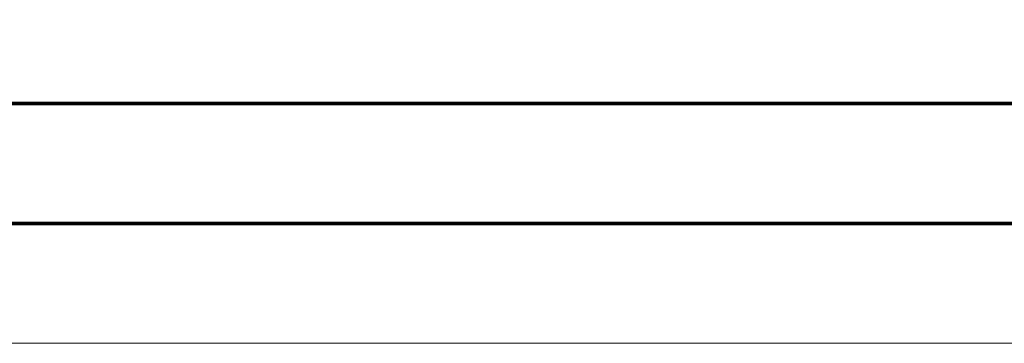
# Model space of a CAD drawing. Header units: millimetres. Extents: x -1290 to 1795, y -4192 to -1311.
# Tile 610 of 656: x 1129.82 to 1138.82, y -2951.57 to -2948.61. Entities that reach past the tile are written whole.
import ezdxf

# ---------------------------------------------------------------- set-up
doc = ezdxf.new("R2010")
doc.units = ezdxf.units.MM
doc.layers.add('30', color=7, linetype='Continuous')
doc.layers.add('Aparatura', color=7, linetype='Continuous', lineweight=13)

# ---------------------------------------------------------------- blocks, each defined once
blk = doc.blocks.new('*U396')
at = {"layer": '30', "color": 7}
for points in [[(548.842747, -412.491734), (117.158256, -412.491734), (117.158256, -414.006535), (117.158256, -435.076037), (117.158256, -436.590837), (548.842747, -436.590837), (548.842747, -435.076037), (548.842747, -414.006535), (548.842747, -412.491734)], [(117.158256, -436.50466), (548.842747, -436.50466), (117.158256, -436.50466)], [(548.842747, -436.50466), (117.158256, -436.50466), (117.158256, -437.981926), (117.158256, -439.542811), (117.158256, -442.07925), (548.842747, -442.07925), (548.842747, -439.542811), (548.842747, -437.981926), (548.842747, -436.50466)], [(548.79978, -436.545953), (117.201224, -436.545953), (117.201224, -438.000858), (117.201224, -439.538117), (117.201224, -442.036161), (548.79978, -442.036161), (548.79978, -439.538117), (548.79978, -438.000858), (548.79978, -436.545953)], [(117.158256, -441.991277), (548.842747, -441.991277), (117.158256, -441.991277)]]:
    blk.add_lwpolyline(points, close=True, dxfattribs=at)

msp = doc.modelspace()

# ---------------------------------------------------------------- linework, layer by layer
at = {"layer": 'Aparatura', "color": 7, "lineweight": 13}
msp.add_lwpolyline([(1070.4596, -2942.5658), (1156.8252, -2942.5658), (1156.8252, -2951.5713), (1070.4596, -2951.5713), (1070.4596, -2942.5658)], close=True, dxfattribs=at)
msp.add_lwpolyline([(1070.4596, -2951.5713), (1156.8252, -2951.5713)], dxfattribs=at)

# ---------------------------------------------------------------- block references
at = {"layer": 'Aparatura', "color": 7, "lineweight": 13, "xscale": 0.2, "yscale": 0.2, "zscale": 0.2}
msp.add_blockref('*U396', (1046.9424, -2862.0686), dxfattribs=at)

doc.saveas('drawing.dxf')
